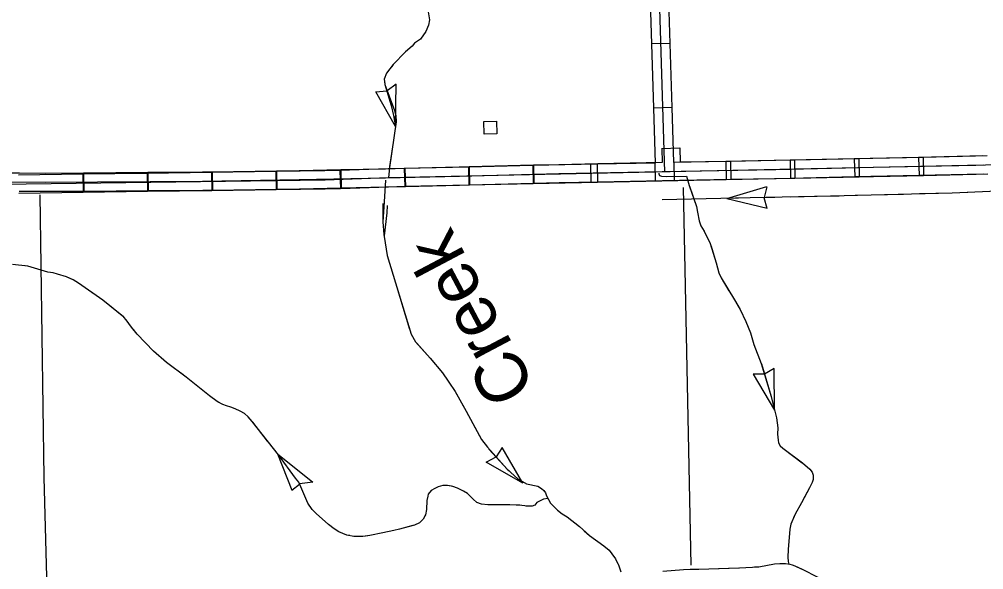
# Model space of a CAD drawing. Extents: x 1084508 to 1142749, y 1057638 to 1093403.
# Drawn here: x 1112452 to 1114937, y 1086985 to 1088404 of the extents above; entities that cross this region are included whole.
import ezdxf

# ---------------------------------------------------------------- set-up
doc = ezdxf.new("R2010")
doc.units = 0
for name, color, linetype in [('Level 32', 7, 'Continuous'), ('Level 35', 7, 'Continuous'), ('Level 43', 7, 'Continuous'), ('Level 5', 7, 'Continuous'), ('Level 56', 7, 'Continuous')]:
    doc.layers.add(name, color=color, linetype=linetype)

msp = doc.modelspace()

# ---------------------------------------------------------------- linework, layer by layer
at = {"layer": 'Level 32'}
for p, q in [((1114128.8, 1088341.9), (1114081.8, 1088340.5)), ((1114133.9, 1088176.3), (1114086.8, 1088174.8)), ((1114106.9, 1088071.2), (1114153.9, 1088072.7)), ((1113776.9, 1088027.7), (1113778.1, 1087980.6)), ((1113923.8, 1088031), (1113924.8, 1087983.9)), ((1113941.1, 1088030.4), (1113942.1, 1087983.3)), ((1114089.4, 1088034.4), (1114090.4, 1087987.3)), ((1114138.2, 1088034.3), (1114139.2, 1087987.5)), ((1114272.5, 1088037.5), (1114273.5, 1087990.4)), ((1114284.3, 1088037.9), (1114285.1, 1087990.8)), ((1114438.1, 1088041.1), (1114439.2, 1087994)), ((1114449.9, 1088041), (1114450.9, 1087993.9)), ((1114603.8, 1088044.7), (1114604.8, 1087997.6)), ((1114615.6, 1088044.4), (1114616.6, 1087997.3)), ((1114769.5, 1088048.2), (1114770.5, 1088001.2)), ((1114781.3, 1088047.9), (1114782.3, 1088000.8)), ((1112615.7, 1088004.4), (1112616.4, 1087957.3)), ((1112617.4, 1088007.5), (1112617.8, 1087960.5)), ((1112781.4, 1088006.7), (1112782.1, 1087959.7)), ((1112783.2, 1088008.7), (1112783.5, 1087961.6)), ((1112947.1, 1088009.1), (1112947.8, 1087962)), ((1112948.7, 1088010), (1112949.4, 1087963)), ((1113112.8, 1088011.4), (1113113.5, 1087964.3)), ((1113114.4, 1088012.5), (1113115.1, 1087965.4)), ((1113278.1, 1088014.5), (1113279.7, 1087967.4)), ((1113280, 1088015.7), (1113281, 1087968.6)), ((1113444, 1088019.6), (1113445, 1087972.6)), ((1113445.6, 1088019.3), (1113446.7, 1087972.3)), ((1113609.7, 1088023.2), (1113610.7, 1087976.1)), ((1113611.2, 1088023.4), (1113612.4, 1087976.4)), ((1113775.4, 1088026.8), (1113776.4, 1087979.7))]:
    msp.add_line(p, q, dxfattribs=at)
for points in [[(1114115.4, 1088009.9), (1114064.8, 1089670.6), (1114027.3, 1091337.8)], [(1114081.8, 1088340.5), (1114076.7, 1088506.1)], [(1114128.8, 1088341.9), (1114123.8, 1088507.6)], [(1114086.8, 1088174.8), (1114081.8, 1088340.5)], [(1114133.9, 1088176.3), (1114128.8, 1088341.9)], [(1114091.1, 1088033.6), (1114086.8, 1088174.8)], [(1114138.2, 1088034.6), (1114133.9, 1088176.3)], [(1114107.3, 1088071.2), (1114108.4, 1088034.7)], [(1114153.9, 1088072.7), (1114155.1, 1088035.6)], [(1114935.7, 1088028.3), (1113402.8, 1087995.2), (1113239.6, 1087989.6), (1112276.5, 1087976.1), (1112159.4, 1087978.3), (1112075.4, 1087982.8), (1112051.1, 1087979.8), (1111997.1, 1087970.8), (1110751.8, 1087951.9)], [(1113776.9, 1088027.7), (1113611.2, 1088023.4)], [(1113941.1, 1088030.4), (1113775.4, 1088026.8)], [(1113942.7, 1088031.4), (1113842, 1088029.3), (1113776.9, 1088027.7)], [(1114091.1, 1088033.6), (1113941.1, 1088030.4)], [(1114108.4, 1088034.7), (1113942.7, 1088031.4)], [(1115786.8, 1087879.9), (1115782.1, 1088033.9), (1115777.4, 1088041.4), (1115768.9, 1088046.2), (1115754.7, 1088047.6), (1115715.5, 1088046.6), (1115493.1, 1088041.4), (1115285.7, 1088037.2), (1115089.7, 1088033.4), (1114916.8, 1088027.3), (1114652.4, 1088021.6), (1114401.6, 1088016.4), (1114108.9, 1088011.2)], [(1114272.5, 1088037.5), (1114138.2, 1088034.6)], [(1114284.3, 1088037.9), (1114155.1, 1088035.6)], [(1114438.1, 1088041.1), (1114272.5, 1088037.5)], [(1114449.9, 1088041), (1114401.2, 1088039.9), (1114284.3, 1088037.9)], [(1114603.8, 1088044.7), (1114438.1, 1088041.1)], [(1114615.6, 1088044.4), (1114449.9, 1088041)], [(1114769.5, 1088048.2), (1114603.8, 1088044.7)], [(1114781.3, 1088047.9), (1114651.9, 1088045.1), (1114615.6, 1088044.4)], [(1114935.2, 1088051.8), (1114769.5, 1088048.2)], [(1114946.6, 1088051.9), (1114916.1, 1088050.8), (1114781.3, 1088047.9)], [(1114108.9, 1088011.2), (1113842.5, 1088005.8), (1113585.8, 1087999.2), (1113395.6, 1087994.6), (1113173.4, 1087989.9), (1112924.2, 1087986.1), (1112518.5, 1087983.3), (1112421.1, 1087984.2)], [(1112452.1, 1088007.5), (1112421.3, 1088007.8)], [(1112615.7, 1088004.4), (1112450, 1088002.1)], [(1112617.4, 1088007.5), (1112518.6, 1088006.8), (1112452.1, 1088007.5)], [(1112781.4, 1088006.7), (1112615.7, 1088004.4)], [(1112783.2, 1088008.7), (1112617.4, 1088007.5)], [(1112947.1, 1088009.1), (1112781.4, 1088006.7)], [(1112948.7, 1088010), (1112923.9, 1088009.7), (1112783.2, 1088008.7)], [(1113112.8, 1088011.4), (1112947.1, 1088009.1)], [(1113114.4, 1088012.5), (1112948.7, 1088010)], [(1113278.1, 1088014.5), (1113239, 1088013.2), (1113112.8, 1088011.4)], [(1113280, 1088015.7), (1113173, 1088013.4), (1113114.4, 1088012.5)], [(1113444, 1088019.6), (1113402.2, 1088018.7), (1113278.1, 1088014.5)], [(1113445.6, 1088019.3), (1113395.1, 1088018.1), (1113280, 1088015.7)], [(1113609.7, 1088023.2), (1113444, 1088019.6)], [(1113611.2, 1088023.4), (1113585.2, 1088022.8), (1113445.6, 1088019.3)], [(1113775.4, 1088026.8), (1113609.7, 1088023.2)], [(1114936.2, 1088004.7), (1114770.5, 1088001.2)], [(1114948.3, 1088004.8), (1114917.4, 1088003.7), (1114782.3, 1088000.8)], [(1113776.4, 1087979.7), (1113610.7, 1087976.1)], [(1113778.1, 1087980.6), (1113612.4, 1087976.4)], [(1113942.1, 1087983.3), (1113776.4, 1087979.7)], [(1113943.7, 1087984.3), (1113843.1, 1087982.3), (1113778.1, 1087980.6)], [(1114107.8, 1087986.9), (1113942.1, 1087983.3)], [(1114109.4, 1087987.7), (1113943.7, 1087984.3)], [(1114273.5, 1087990.4), (1114107.8, 1087986.9)], [(1114285.1, 1087990.8), (1114109.4, 1087987.7)], [(1114439.2, 1087994), (1114273.5, 1087990.4)], [(1114450.9, 1087993.9), (1114402.1, 1087992.9), (1114285.1, 1087990.8)], [(1114604.8, 1087997.6), (1114439.2, 1087994)], [(1114616.6, 1087997.3), (1114450.9, 1087993.9)], [(1114770.5, 1088001.2), (1114604.8, 1087997.6)], [(1114782.3, 1088000.8), (1114652.9, 1087998.1), (1114616.6, 1087997.3)], [(1112616.4, 1087957.3), (1112450.6, 1087955)], [(1112617.8, 1087960.5), (1112518.5, 1087959.8), (1112451.7, 1087960.4)], [(1112782.1, 1087959.7), (1112616.4, 1087957.3)], [(1112783.5, 1087961.6), (1112617.8, 1087960.5)], [(1112947.8, 1087962), (1112782.1, 1087959.7)], [(1112949.4, 1087963), (1112924.5, 1087962.6), (1112783.5, 1087961.6)], [(1113113.5, 1087964.3), (1112947.8, 1087962)], [(1113115.1, 1087965.4), (1112949.4, 1087963)], [(1113279.7, 1087967.4), (1113240.1, 1087966.1), (1113113.5, 1087964.3)], [(1113281, 1087968.6), (1113173.8, 1087966.3), (1113115.1, 1087965.4)], [(1113445, 1087972.6), (1113403.5, 1087971.7), (1113279.7, 1087967.4)], [(1113446.7, 1087972.3), (1113396.2, 1087971), (1113281, 1087968.6)], [(1113610.7, 1087976.1), (1113445, 1087972.6)], [(1113612.4, 1087976.4), (1113586.4, 1087975.7), (1113446.7, 1087972.3)]]:
    msp.add_lwpolyline(points, dxfattribs=at)
at = {"layer": 'Level 43'}
for p, q in [((1113423, 1088236.8), (1113399.7, 1088220)), ((1113421.6, 1088127.5), (1113423, 1088236.8)), ((1113370.8, 1088217), (1113399.3, 1088219.9)), ((1113421.6, 1088127.3), (1113370.8, 1088217)), ((1114274.9, 1087942.3), (1114378.2, 1087972.6)), ((1114378.3, 1087972.5), (1114371.5, 1087944.6)), ((1114274.9, 1087942.3), (1114379.5, 1087916.8)), ((1114379.5, 1087916.7), (1114371.5, 1087944.2)), ((1114371.9, 1087489.3), (1114343.3, 1087489.1)), ((1114343.3, 1087489.1), (1114397.9, 1087396.2)), ((1114397, 1087503.9), (1114372.3, 1087489.4)), ((1114397.9, 1087396.2), (1114397, 1087503.9)), ((1113117.2, 1087283.9), (1113154.1, 1087190)), ((1113117.2, 1087283.9), (1113208.4, 1087211.1)), ((1113696.5, 1087300), (1113680.9, 1087275.9)), ((1113749.5, 1087208), (1113696.5, 1087300)), ((1113655.1, 1087262.5), (1113680.6, 1087275.6)), ((1113749.5, 1087208), (1113655.1, 1087262.5)), ((1113208.4, 1087211.1), (1113174.2, 1087206)), ((1113154.1, 1087190), (1113173.8, 1087205.8))]:
    msp.add_line(p, q, dxfattribs=at)
for points in [[(1113505.4, 1088423), (1113509.2, 1088402.6), (1113506, 1088388.7), (1113499.6, 1088372.5), (1113485.5, 1088353.3), (1113470.6, 1088342.7), (1113464.1, 1088335), (1113447.3, 1088320.2)], [(1113498.1, 1088370.4), (1113485.5, 1088353.3), (1113470.6, 1088342.7), (1113464.1, 1088335), (1113447.3, 1088320.2), (1113415.5, 1088287.2), (1113411.4, 1088282.2)], [(1113447.3, 1088320.2), (1113415.5, 1088287.2), (1113398.2, 1088265.5), (1113392.2, 1088249.4), (1113393.4, 1088236.1), (1113418.7, 1088169.1), (1113421.8, 1088155.9), (1113423.3, 1088139.6), (1113405.5, 1088021.7), (1113402.8, 1087995.2)], [(1113392.5, 1088246.4), (1113393.4, 1088236.1), (1113410.4, 1088181.6), (1113416.3, 1088156.5), (1113418.8, 1088141.2), (1113421.5, 1088127.4)], [(1113415.3, 1088086.4), (1113406, 1088025)], [(1113406, 1088025), (1113405.5, 1088021.7), (1113405.2, 1088018.8)], [(1114100.2, 1088007.8), (1114100.2, 1088005.5), (1114101.9, 1088001.4), (1114106.6, 1087999.6), (1114120.3, 1087999.1), (1114171.3, 1087999.9), (1114178.1, 1087975.3), (1114197, 1087921.7), (1114199.5, 1087906.6), (1114204.3, 1087884.3), (1114208.5, 1087871.9), (1114217.1, 1087858), (1114232.3, 1087826.2), (1114247.6, 1087776.6), (1114254.9, 1087750.3), (1114260.2, 1087737.2), (1114295.1, 1087680.7), (1114310, 1087655.8), (1114324.3, 1087625.2), (1114336.1, 1087595.8), (1114344.8, 1087565.9), (1114364, 1087516.5), (1114389.2, 1087431.2), (1114402.8, 1087376.5), (1114406.7, 1087350.5), (1114406.2, 1087334.3), (1114407.3, 1087319), (1114408.6, 1087311.7), (1114412.5, 1087304.3), (1114419.6, 1087298), (1114470, 1087260.5), (1114489.1, 1087244.5), (1114494.9, 1087236.1), (1114497.3, 1087229), (1114497.3, 1087224.2), (1114497.3, 1087217.4), (1114495.2, 1087209.5), (1114488.6, 1087196.2), (1114467.6, 1087157.6), (1114451.3, 1087128.1), (1114440, 1087102.4), (1114437.9, 1087089.8), (1114433.2, 1087037), (1114432.1, 1087017.1), (1114433.4, 1087006.3), (1114434.7, 1086999.4)], [(1113395.5, 1087989.4), (1113392.4, 1087933.2), (1113388.2, 1087881.7), (1113391.3, 1087849.1), (1113394.5, 1087827.6), (1113399.7, 1087795), (1113461.7, 1087592.3), (1113473.2, 1087572.4), (1113511, 1087530.4), (1113542.5, 1087492.5), (1113575.1, 1087444.2), (1113603.4, 1087393.8), (1113643.3, 1087320.3), (1113658.3, 1087300.6), (1113709.2, 1087244.4), (1113736.5, 1087219.7), (1113758.5, 1087206.1), (1113787.9, 1087200.3), (1113797.4, 1087194.5), (1113803.7, 1087189.3), (1113807.9, 1087183.5), (1113810.5, 1087175.1), (1113820.5, 1087156.7), (1113838.8, 1087138.3), (1113850.4, 1087129.4), (1113864, 1087121.5), (1113895.5, 1087096.2), (1113921.2, 1087073.1), (1113958.5, 1087046.3), (1113971.6, 1087035.8), (1113978.4, 1087025.8), (1113988.4, 1087013.2), (1113995.8, 1086997.5), (1114002.1, 1086979.1)], [(1115716.5, 1087519.8), (1115714.6, 1087589.7), (1115710.4, 1087788.3), (1115709.4, 1087851.6), (1115708.9, 1087940.4), (1115706.1, 1087968.3), (1115702.3, 1087975.8), (1115682, 1087977.7), (1115539.4, 1087973.9), (1115365.2, 1087969.7), (1115209, 1087966.4), (1114972.4, 1087960.7), (1114856.3, 1087956), (1114542.8, 1087947.9), (1114335, 1087943.7), (1114108.9, 1087938.5)], [(1114178.6, 1087973.9), (1114197, 1087921.7), (1114199.5, 1087906.6), (1114204.3, 1087884.3), (1114208.5, 1087871.9), (1114217.1, 1087858), (1114217.7, 1087856.7)], [(1114896.1, 1087957.6), (1114856.3, 1087956), (1114771.9, 1087953.8)], [(1113388.8, 1087929.1), (1113388.5, 1087886.1), (1113388.2, 1087881.7), (1113391.3, 1087849.1), (1113394.5, 1087827.6), (1113399.7, 1087795), (1113409.2, 1087764)], [(1114399.1, 1087945), (1114335, 1087943.7), (1114274.9, 1087942.3)], [(1114564.8, 1087948.5), (1114542.8, 1087947.9), (1114440.5, 1087945.9)], [(1114730.5, 1087952.8), (1114606.2, 1087949.6)], [(1113399.9, 1087924.2), (1113398.7, 1087905), (1113392, 1087845.8)], [(1114234.6, 1087818.9), (1114247.6, 1087776.6), (1114254.9, 1087750.3), (1114260.2, 1087737.2), (1114280.4, 1087704.4)], [(1113051.8, 1087367.3), (1113041.8, 1087379.5), (1113031.7, 1087387.8), (1113021.3, 1087393.5), (1113008.4, 1087399.6), (1112997.3, 1087404.3), (1112985.8, 1087407.2), (1112976.1, 1087410.7), (1112961.7, 1087418.6), (1112942, 1087433.7), (1112882, 1087481.5), (1112831.1, 1087519.2), (1112797.3, 1087548.3), (1112755.3, 1087592.1), (1112740.6, 1087610.4), (1112727, 1087629.4), (1112720.9, 1087635.9), (1112666.7, 1087680.1), (1112604.2, 1087724.2), (1112590.6, 1087732.5), (1112573.4, 1087740), (1112550.4, 1087746.9), (1112539.3, 1087750.1), (1112525.3, 1087752.2), (1112473.6, 1087768), (1112434.1, 1087772)], [(1112586.5, 1087734.3), (1112573.4, 1087740), (1112550.4, 1087746.9), (1112539.3, 1087750.1), (1112525.3, 1087752.2), (1112473.6, 1087768), (1112467.4, 1087768.7)], [(1112720, 1087636.6), (1112666.7, 1087680.1), (1112621.4, 1087712.1)], [(1113421.3, 1087724.4), (1113457.7, 1087605.5)], [(1114302.1, 1087669), (1114310, 1087655.8), (1114324.3, 1087625.2), (1114336.1, 1087595.8), (1114344.8, 1087565.9), (1114349.2, 1087554.5)], [(1112834, 1087517.1), (1112831.1, 1087519.2), (1112797.3, 1087548.3), (1112755.3, 1087592.1), (1112745.7, 1087604.1)], [(1113476.3, 1087568.9), (1113511, 1087530.4), (1113542.5, 1087492.5), (1113555.5, 1087473.3)], [(1114364.2, 1087515.8), (1114389.2, 1087431.2), (1114397.9, 1087396.2)], [(1112965.6, 1087416.5), (1112961.7, 1087418.6), (1112942, 1087433.7), (1112882, 1087481.5), (1112867.3, 1087492.4)], [(1113578.2, 1087438.7), (1113603.4, 1087393.8), (1113638.1, 1087329.8)], [(1113053.3, 1087365.4), (1113051.8, 1087367.3), (1113041.8, 1087379.5), (1113031.7, 1087387.8), (1113021.3, 1087393.5), (1113008.4, 1087399.6), (1113004, 1087401.5)], [(1113813.8, 1087169), (1113803, 1087166.5), (1113785.5, 1087158), (1113780.2, 1087151.8), (1113773.5, 1087148.7), (1113767.9, 1087148.5), (1113762.8, 1087148.5), (1113754.3, 1087149.3), (1113746.8, 1087150.4), (1113742, 1087151), (1113731.9, 1087151.6), (1113700, 1087152.2), (1113659.3, 1087152.2), (1113642.8, 1087153.9), (1113630.5, 1087158.2), (1113621.6, 1087166.5), (1113606.7, 1087181.7), (1113596.5, 1087187.9), (1113581.4, 1087195.4), (1113569.4, 1087199.7), (1113555.3, 1087202.2), (1113542.9, 1087202), (1113531.3, 1087198.9), (1113522.6, 1087194.3), (1113513, 1087188.9), (1113505.2, 1087179.4), (1113504.3, 1087174.2), (1113502, 1087163.6), (1113501, 1087140.2), (1113498.5, 1087126.5), (1113492.7, 1087115.5), (1113483.2, 1087106), (1113470.5, 1087100), (1113431.6, 1087089.2), (1113417.1, 1087086.5), (1113388.5, 1087080), (1113355.4, 1087072.8), (1113337.5, 1087071), (1113314.2, 1087071), (1113295.5, 1087074.3), (1113275, 1087082.9), (1113263.6, 1087090.4), (1113248.8, 1087101.6), (1113216.9, 1087129.6), (1113206.1, 1087140.4), (1113195.7, 1087156.2), (1113172, 1087210.4), (1113163.8, 1087220.8), (1113119.3, 1087281.1), (1113051.8, 1087367.3)], [(1113091.6, 1087316.5), (1113053.3, 1087365.4)], [(1114406, 1087355.6), (1114406.7, 1087350.5), (1114406.2, 1087334.3), (1114407.3, 1087319), (1114408.6, 1087311.7), (1114412.5, 1087304.3), (1114419.6, 1087298), (1114469.6, 1087260.8)], [(1113185.1, 1087180.5), (1113172, 1087210.4), (1113163.8, 1087220.8), (1113119.3, 1087281.1), (1113117.1, 1087283.8)], [(1113662.2, 1087296.2), (1113709.2, 1087244.4), (1113714.1, 1087239.9)], [(1114496.7, 1087230.6), (1114497.3, 1087229), (1114497.3, 1087224.2), (1114497.3, 1087217.4), (1114495.2, 1087209.5), (1114488.6, 1087196.2), (1114476.3, 1087173.5)], [(1113565.2, 1087200.5), (1113555.3, 1087202.2), (1113542.9, 1087202), (1113531.3, 1087198.9), (1113522.6, 1087194.3), (1113513, 1087188.9), (1113505.2, 1087179.4), (1113504.3, 1087174.2), (1113502, 1087163.6), (1113501, 1087140.2), (1113498.5, 1087126.5), (1113497, 1087123.6)], [(1113716.1, 1087151.9), (1113700, 1087152.2), (1113659.3, 1087152.2), (1113642.8, 1087153.9), (1113630.5, 1087158.2), (1113621.6, 1087166.5), (1113606.7, 1087181.7), (1113602.9, 1087184)], [(1113790.5, 1087198.7), (1113797.4, 1087194.5), (1113803.7, 1087189.3), (1113807.9, 1087183.5), (1113810.5, 1087175.1), (1113820.5, 1087156.7), (1113826.9, 1087150.3)], [(1113813.8, 1087169), (1113803, 1087166.5), (1113785.5, 1087158), (1113780.2, 1087151.8), (1113773.5, 1087148.7), (1113767.9, 1087148.5), (1113762.8, 1087148.5), (1113757.4, 1087149)], [(1114476.3, 1087173.5), (1114467.6, 1087157.6), (1114451.3, 1087128.1), (1114447.1, 1087118.7)], [(1113303.5, 1087072.9), (1113295.5, 1087074.3), (1113275, 1087082.9), (1113263.6, 1087090.4), (1113248.8, 1087101.6), (1113216.9, 1087129.6), (1113206.1, 1087140.4), (1113203.9, 1087143.8)], [(1113826.9, 1087150.3), (1113838.8, 1087138.3), (1113850.4, 1087129.4), (1113864, 1087121.5), (1113875.6, 1087112.2)], [(1113465.9, 1087098.7), (1113431.6, 1087089.2), (1113417.1, 1087086.5), (1113388.5, 1087080), (1113355.4, 1087072.8), (1113344.7, 1087071.8)], [(1113907.4, 1087085.6), (1113921.2, 1087073.1), (1113958.5, 1087046.3), (1113971.6, 1087035.8), (1113978.4, 1087025.8), (1113988.4, 1087013.2), (1113994.7, 1086999.8)], [(1114436.9, 1087078.9), (1114433.2, 1087037), (1114432.1, 1087017.1), (1114433.4, 1087006.3), (1114434.7, 1086999.4)], [(1114110.2, 1086981.2), (1114163.2, 1086985.9), (1114203.1, 1086986.4), (1114308.1, 1086989.6), (1114357.4, 1086992.7), (1114397.8, 1087000.1), (1114411.5, 1087000.6), (1114426.7, 1087000.6), (1114437.2, 1086999), (1114443.5, 1086997.5), (1114450.9, 1086995.4), (1114469.2, 1086986.4), (1114509.6, 1086965.4)], [(1114180.5, 1086986.1), (1114203.1, 1086986.4), (1114304.7, 1086989.5)], [(1114346.1, 1086992), (1114357.4, 1086992.7), (1114397.8, 1087000.1), (1114411.5, 1087000.6), (1114426.7, 1087000.6), (1114437.2, 1086999), (1114443.5, 1086997.5), (1114450.9, 1086995.4), (1114467.2, 1086987.4)]]:
    msp.add_lwpolyline(points, dxfattribs=at)
at = {"layer": 'Level 5'}
for points in [[(1114162.5, 1087970.5), (1114182.3, 1086996.5)], [(1112504.8, 1087951.8), (1112515, 1087222.7), (1112547.1, 1086036.3)]]:
    msp.add_lwpolyline(points, dxfattribs=at)
at = {"layer": 'Level 56'}
msp.add_lwpolyline([(1113650, 1088107.7), (1113648.7, 1088140.3), (1113681.5, 1088141.6), (1113682.7, 1088109)], close=True, dxfattribs=at)

# ---------------------------------------------------------------- texts
at = {"layer": 'Level 35'}
msp.add_text('Creek', height=132.58, rotation=117.888, dxfattribs=at).set_placement((1113784.4, 1087452.7))

doc.saveas('drawing.dxf')
